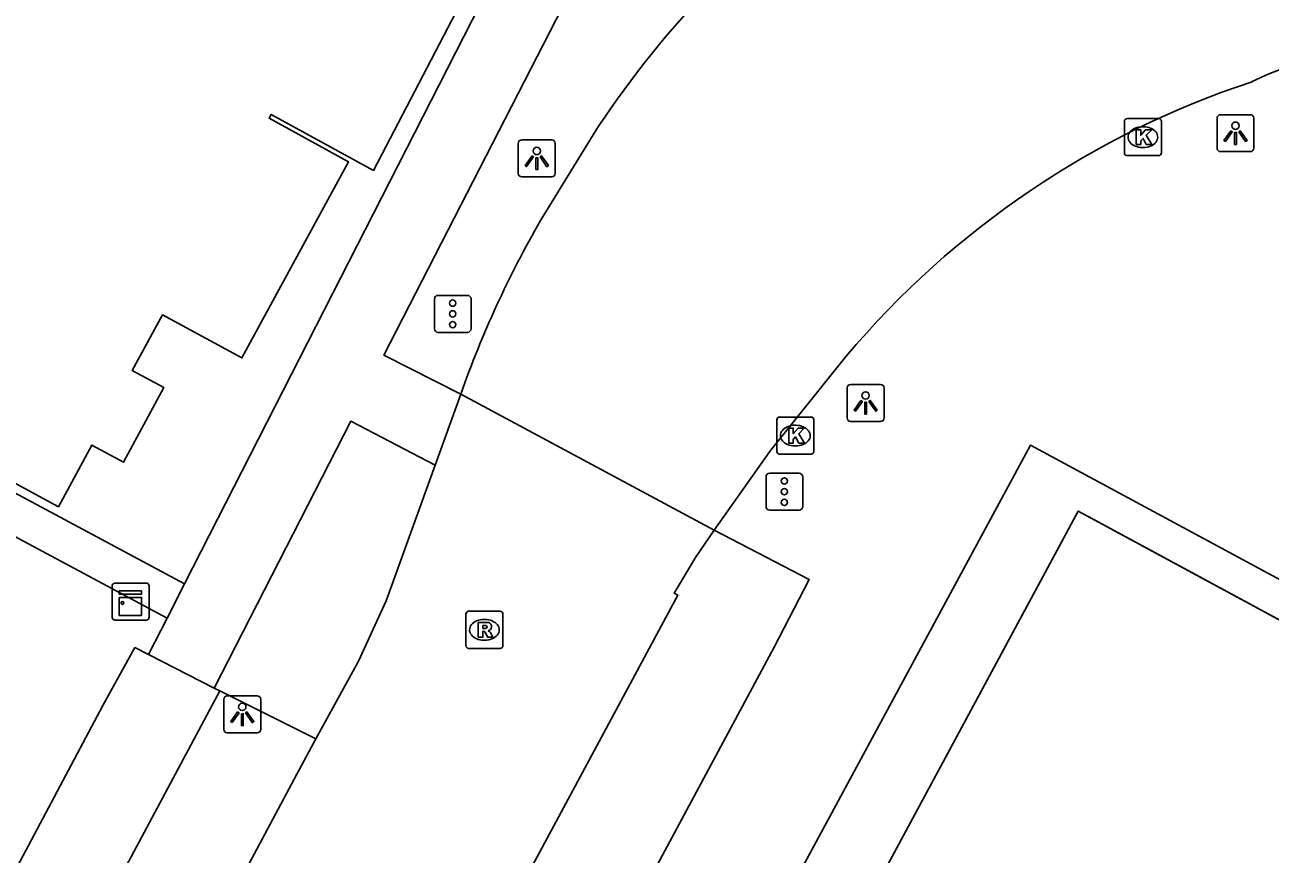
# Model space of a CAD drawing. Extents: x 159489 to 160304, y 383826 to 384530.
# Drawn here: x 159916.09 to 159949.7, y 384232.29 to 384254.66 of the extents above; entities that cross this region are included whole.
import ezdxf

# ---------------------------------------------------------------- set-up
doc = ezdxf.new("R2010")
doc.units = 0
for name, color, linetype in [('IMGEO_Kast', 7, 'Continuous'), ('IMGEO_Kolk', 7, 'Continuous'), ('IMGEO_Lichtpunt', 7, 'Continuous'), ('IMGEO_OVBaan_gesloten', 7, 'Continuous'), ('IMGEO_Pand', 7, 'Continuous'), ('IMGEO_Pand_overbouw', 7, 'Continuous'), ('IMGEO_Rioolput', 7, 'Continuous'), ('IMGEO_Verkeersregelinstallatiepaal', 7, 'Continuous'), ('IMGEO_Voetpad_gesloten', 7, 'Continuous'), ('IMGEO_Voetpad_open', 7, 'Continuous')]:
    doc.layers.add(name, color=color, linetype=linetype)

msp = doc.modelspace()

# ---------------------------------------------------------------- linework, layer by layer
at = {"layer": 'IMGEO_Kast'}
for p, q in [((159918.441, 384238.675), (159918.441, 384239.516)), ((159918.441, 384239.516), (159918.441, 384238.675)), ((159918.516, 384239.6), (159919.357, 384239.6)), ((159919.357, 384239.6), (159918.516, 384239.6)), ((159919.441, 384239.525), (159919.441, 384238.684)), ((159919.441, 384238.684), (159919.441, 384239.525)), ((159919.366, 384238.6), (159918.525, 384238.6)), ((159918.525, 384238.6), (159919.366, 384238.6))]:
    msp.add_line(p, q, dxfattribs=at)
for points in [[(159918.636, 384239.39), (159919.236, 384239.39), (159919.236, 384239.305), (159918.636, 384239.305), (159918.636, 384239.39)], [(159918.636, 384239.215), (159919.236, 384239.215), (159919.236, 384238.726), (159918.636, 384238.726), (159918.636, 384239.215)]]:
    msp.add_lwpolyline(points, dxfattribs=at)
msp.add_circle((159918.72, 384239.064), 0.0377, dxfattribs=at)
for centre, start, end in [((159918.519, 384239.522), 92.4484, 184.2845), ((159918.519, 384239.522), 92.4484, 184.2845), ((159919.363, 384239.522), 2.4484, 94.2845), ((159919.363, 384239.522), 2.4484, 94.2845), ((159918.519, 384238.678), 182.4484, 274.2845), ((159918.519, 384238.678), 182.4484, 274.2845), ((159919.363, 384238.678), 272.4484, 4.2845), ((159919.363, 384238.678), 272.4484, 4.2845)]:
    msp.add_arc(centre, 0.0779, start, end, dxfattribs=at)
at = {"layer": 'IMGEO_Kolk'}
for p, q in [((159945.768, 384251.21), (159945.768, 384252.062)), ((159945.843, 384252.136), (159946.695, 384252.136)), ((159946.769, 384252.062), (159946.769, 384251.21)), ((159946.256, 384251.916), (159946.281, 384251.916)), ((159946.695, 384251.136), (159945.843, 384251.136)), ((159946.279, 384251.356), (159946.254, 384251.356)), ((159936.385, 384243.154), (159936.385, 384244.006)), ((159936.46, 384244.08), (159937.312, 384244.08)), ((159937.386, 384244.006), (159937.386, 384243.154)), ((159936.873, 384243.86), (159936.898, 384243.86)), ((159937.312, 384243.08), (159936.46, 384243.08)), ((159936.896, 384243.3), (159936.871, 384243.3))]:
    msp.add_line(p, q, dxfattribs=at)
for points in [[(159945.768, 384251.21), (159945.768, 384252.062)], [(159945.843, 384252.136), (159946.695, 384252.136)], [(159946.769, 384252.062), (159946.769, 384251.21)], [(159946.089, 384251.836), (159946.212, 384251.836), (159946.212, 384251.685), (159946.342, 384251.836), (159946.506, 384251.836), (159946.36, 384251.685), (159946.513, 384251.436), (159946.361, 384251.436), (159946.276, 384251.6), (159946.212, 384251.533), (159946.212, 384251.436), (159946.089, 384251.436), (159946.089, 384251.836)], [(159946.695, 384251.136), (159945.843, 384251.136)], [(159936.385, 384243.154), (159936.385, 384244.006)], [(159936.46, 384244.08), (159937.312, 384244.08)], [(159937.386, 384244.006), (159937.386, 384243.154)], [(159936.706, 384243.78), (159936.829, 384243.78), (159936.829, 384243.629), (159936.959, 384243.78), (159937.123, 384243.78), (159936.977, 384243.629), (159937.13, 384243.38), (159936.978, 384243.38), (159936.893, 384243.544), (159936.829, 384243.477), (159936.829, 384243.38), (159936.706, 384243.38), (159936.706, 384243.78)], [(159937.312, 384243.08), (159936.46, 384243.08)]]:
    msp.add_lwpolyline(points, dxfattribs=at)
for centre, start, end in [((159945.845, 384252.06), 91.552, 178.448), ((159945.845, 384252.06), 91.552, 178.448), ((159946.693, 384252.06), 1.552, 88.448), ((159946.693, 384252.06), 1.552, 88.448), ((159945.845, 384251.212), 181.552, 268.448), ((159945.845, 384251.212), 181.552, 268.448), ((159946.693, 384251.212), 271.552, 358.448), ((159946.693, 384251.212), 271.552, 358.448), ((159936.462, 384244.004), 91.552, 178.448), ((159936.462, 384244.004), 91.552, 178.448), ((159937.31, 384244.004), 1.552, 88.448), ((159937.31, 384244.004), 1.552, 88.448), ((159936.462, 384243.156), 181.552, 268.448), ((159936.462, 384243.156), 181.552, 268.448), ((159937.31, 384243.156), 271.552, 358.448), ((159937.31, 384243.156), 271.552, 358.448)]:
    msp.add_arc(centre, 0.0765, start, end, dxfattribs=at)
for centre, major_axis, ratio, start_param, end_param in [((159946.255, 384251.636), (-0.387, 0.002), 0.722429, 4.712389, 7.853982), ((159946.28, 384251.636), (-0.39, 0.002), 0.717154, 1.570796, 4.712389), ((159936.872, 384243.58), (-0.387, 0.002), 0.722429, 4.712389, 7.853982), ((159936.897, 384243.58), (-0.39, 0.002), 0.717154, 1.570796, 4.712389)]:
    msp.add_ellipse(centre, major_axis=major_axis, ratio=ratio, start_param=start_param, end_param=end_param, dxfattribs=at)
at = {"layer": 'IMGEO_Lichtpunt'}
for p, q in [((159948.27, 384252.145), (159948.27, 384251.338)), ((159948.27, 384252.145), (159948.27, 384251.338)), ((159949.172, 384252.24), (159948.364, 384252.24)), ((159949.172, 384252.24), (159948.364, 384252.24)), ((159949.266, 384251.338), (159949.266, 384252.145)), ((159949.266, 384251.338), (159949.266, 384252.145)), ((159929.407, 384251.464), (159929.407, 384250.657)), ((159929.407, 384251.464), (159929.407, 384250.657)), ((159930.309, 384251.559), (159929.501, 384251.559)), ((159930.309, 384251.559), (159929.501, 384251.559)), ((159930.403, 384250.657), (159930.403, 384251.464)), ((159930.403, 384250.657), (159930.403, 384251.464)), ((159948.364, 384251.244), (159949.172, 384251.244)), ((159948.364, 384251.244), (159949.172, 384251.244)), ((159929.501, 384250.563), (159930.309, 384250.563)), ((159929.501, 384250.563), (159930.309, 384250.563)), ((159938.284, 384244.866), (159938.284, 384244.059)), ((159938.284, 384244.866), (159938.284, 384244.059)), ((159939.186, 384244.961), (159938.378, 384244.961)), ((159939.186, 384244.961), (159938.378, 384244.961)), ((159939.28, 384244.059), (159939.28, 384244.866)), ((159939.28, 384244.059), (159939.28, 384244.866)), ((159938.378, 384243.965), (159939.186, 384243.965)), ((159938.378, 384243.965), (159939.186, 384243.965)), ((159921.457, 384236.46), (159921.457, 384235.653)), ((159921.457, 384236.46), (159921.457, 384235.653)), ((159922.359, 384236.555), (159921.551, 384236.555)), ((159922.359, 384236.555), (159921.551, 384236.555)), ((159922.453, 384235.653), (159922.453, 384236.46)), ((159922.453, 384235.653), (159922.453, 384236.46)), ((159921.551, 384235.559), (159922.359, 384235.559)), ((159921.551, 384235.559), (159922.359, 384235.559))]:
    msp.add_line(p, q, dxfattribs=at)
for points in [[(159948.644, 384251.809), (159948.683, 384251.781), (159948.495, 384251.519), (159948.457, 384251.546), (159948.644, 384251.809)], [(159948.746, 384251.761), (159948.793, 384251.761), (159948.793, 384251.439), (159948.746, 384251.439), (159948.746, 384251.761)], [(159948.856, 384251.781), (159948.894, 384251.808), (159949.081, 384251.546), (159949.042, 384251.518), (159948.856, 384251.781)], [(159929.781, 384251.128), (159929.82, 384251.1), (159929.632, 384250.838), (159929.594, 384250.865), (159929.781, 384251.128)], [(159929.883, 384251.08), (159929.93, 384251.08), (159929.93, 384250.758), (159929.883, 384250.758), (159929.883, 384251.08)], [(159929.993, 384251.1), (159930.031, 384251.127), (159930.218, 384250.865), (159930.179, 384250.837), (159929.993, 384251.1)], [(159938.658, 384244.53), (159938.697, 384244.502), (159938.509, 384244.24), (159938.471, 384244.267), (159938.658, 384244.53)], [(159938.76, 384244.482), (159938.807, 384244.482), (159938.807, 384244.16), (159938.76, 384244.16), (159938.76, 384244.482)], [(159938.87, 384244.502), (159938.908, 384244.529), (159939.095, 384244.267), (159939.056, 384244.239), (159938.87, 384244.502)], [(159921.831, 384236.124), (159921.87, 384236.096), (159921.682, 384235.834), (159921.644, 384235.861), (159921.831, 384236.124)], [(159921.933, 384236.076), (159921.98, 384236.076), (159921.98, 384235.754), (159921.933, 384235.754), (159921.933, 384236.076)], [(159922.043, 384236.096), (159922.081, 384236.123), (159922.268, 384235.861), (159922.229, 384235.833), (159922.043, 384236.096)]]:
    msp.add_lwpolyline(points, dxfattribs=at)
for centre in [(159948.769, 384251.943), (159929.906, 384251.262), (159938.783, 384244.664), (159921.956, 384236.258)]:
    msp.add_circle(centre, 0.0994, dxfattribs=at)
for centre, start, end in [((159948.364, 384252.145), 90, 180), ((159948.364, 384252.145), 90, 180), ((159949.172, 384252.145), 0, 90), ((159949.172, 384252.145), 0, 90), ((159929.501, 384251.464), 90, 180), ((159929.501, 384251.464), 90, 180), ((159930.309, 384251.464), 0, 90), ((159930.309, 384251.464), 0, 90), ((159948.364, 384251.338), 180, 270), ((159948.364, 384251.338), 180, 270), ((159949.172, 384251.338), 270, 0), ((159949.172, 384251.338), 270, 360), ((159929.501, 384250.657), 180, 270), ((159929.501, 384250.657), 180, 270), ((159930.309, 384250.657), 270, 0), ((159930.309, 384250.657), 270, 360), ((159938.378, 384244.866), 90, 180), ((159938.378, 384244.866), 90, 180), ((159939.186, 384244.866), 0, 90), ((159939.186, 384244.866), 0, 90), ((159938.378, 384244.059), 180, 270), ((159938.378, 384244.059), 180, 270), ((159939.186, 384244.059), 270, 0), ((159939.186, 384244.059), 270, 360), ((159921.551, 384236.46), 90, 180), ((159921.551, 384236.46), 90, 180), ((159922.359, 384236.46), 0, 90), ((159922.359, 384236.46), 0, 90), ((159921.551, 384235.653), 180, 270), ((159921.551, 384235.653), 180, 270), ((159922.359, 384235.653), 270, 0), ((159922.359, 384235.653), 270, 360)]:
    msp.add_arc(centre, 0.0946, start, end, dxfattribs=at)
at = {"layer": 'IMGEO_OVBaan_gesloten'}
for points in [[(159931.576, 384251.927), (159930.008, 384249.382)], [(159934.691, 384241.032), (159936.217, 384243.18), (159938.258, 384245.722)], [(159927.163, 384242.784), (159927.855, 384244.699)], [(159927.855, 384244.699), (159934.691, 384241.032)], [(159923.939, 384235.4), (159925.093, 384237.495), (159925.839, 384239.117), (159927.163, 384242.784)], [(159934.691, 384241.032), (159934.188, 384240.289), (159933.611, 384239.33), (159933.717, 384239.272), (159917.564, 384209.236)], [(159911.615, 384212.316), (159923.428, 384234.441), (159923.939, 384235.4)]]:
    msp.add_lwpolyline(points, dxfattribs=at)
for centre, radius, start, end in [((159952.97, 384237.776), 25.651, 125.0697, 146.5176), ((159953.25, 384245.014), 9.062, 103.3066, 116.3894), ((159956.814, 384230.08), 24.269, 108.2286, 139.8697), ((159953.898, 384235.562), 27.599, 149.9516, 160.6674)]:
    msp.add_arc(centre, radius, start, end, dxfattribs=at)
at = {"layer": 'IMGEO_Pand'}
for points in [[(159927.842, 384255.225), (159925.496, 384250.736), (159922.738, 384252.249), (159922.682, 384252.143), (159924.82, 384250.97), (159921.947, 384245.676), (159919.802, 384246.839), (159918.987, 384245.338), (159919.842, 384244.875), (159918.748, 384242.86), (159917.894, 384243.324), (159916.992, 384241.661), (159899.889, 384250.952), (159902.743, 384256.292)], [(159928.39, 384211.596), (159944.524, 384241.543), (159967.686, 384229.02)]]:
    msp.add_lwpolyline(points, dxfattribs=at)
at = {"layer": 'IMGEO_Pand_overbouw'}
msp.add_lwpolyline([(159953.299, 384198.181), (159969.896, 384228.943), (159943.238, 384243.325), (159926.605, 384212.558), (159928.39, 384211.596), (159944.07, 384240.7), (159944.524, 384241.543), (159945.039, 384241.265), (159967.686, 384229.02), (159951.577, 384199.109)], close=True, dxfattribs=at)
at = {"layer": 'IMGEO_Rioolput'}
for p, q in [((159927.991, 384237.912), (159927.991, 384238.764)), ((159928.066, 384238.838), (159928.918, 384238.838)), ((159928.479, 384238.618), (159928.504, 384238.618)), ((159928.992, 384238.764), (159928.992, 384237.912)), ((159928.502, 384238.058), (159928.477, 384238.058)), ((159928.918, 384237.838), (159928.066, 384237.838))]:
    msp.add_line(p, q, dxfattribs=at)
for points in [[(159927.991, 384237.912), (159927.991, 384238.764)], [(159928.066, 384238.838), (159928.918, 384238.838)], [(159928.992, 384238.764), (159928.992, 384237.912)], [(159928.58, 384238.536), (159928.328, 384238.538), (159928.328, 384238.138)], [(159928.328, 384238.138), (159928.452, 384238.138), (159928.452, 384238.3), (159928.463, 384238.3)], [(159928.506, 384238.457), (159928.452, 384238.457), (159928.452, 384238.376)], [(159928.452, 384238.376), (159928.504, 384238.376)], [(159928.51, 384238.271), (159928.581, 384238.138), (159928.721, 384238.138), (159928.656, 384238.264)], [(159928.918, 384237.838), (159928.066, 384237.838)]]:
    msp.add_lwpolyline(points, dxfattribs=at)
for centre, radius, start, end in [((159928.068, 384238.762), 0.0765, 91.552, 178.448), ((159928.068, 384238.762), 0.0765, 91.552, 178.448), ((159928.916, 384238.762), 0.0765, 1.552, 88.448), ((159928.916, 384238.762), 0.0765, 1.552, 88.448), ((159928.462, 384238.247), 0.0533, 26.0293, 88.6989), ((159928.488, 384238.565), 0.19, 274.7715, 282.9687), ((159928.512, 384238.361), 0.0964, 77.0061, 93.1865), ((159928.526, 384238.418), 0.0378, 276.6634, 79.6772), ((159928.579, 384238.426), 0.109, 350.3612, 89.416), ((159928.577, 384238.426), 0.112, 277.5842, 350.9817), ((159928.561, 384238.211), 0.108, 29.5134, 73.7905), ((159928.068, 384237.914), 0.0765, 181.552, 268.448), ((159928.068, 384237.914), 0.0765, 181.552, 268.448), ((159928.916, 384237.914), 0.0765, 271.552, 358.448), ((159928.916, 384237.914), 0.0765, 271.552, 358.448)]:
    msp.add_arc(centre, radius, start, end, dxfattribs=at)
for centre, major_axis, ratio, start_param, end_param in [((159928.478, 384238.338), (-0.387, 0.002), 0.722429, 4.712389, 7.853982), ((159928.503, 384238.338), (-0.39, 0.002), 0.717154, 1.570796, 4.712389)]:
    msp.add_ellipse(centre, major_axis=major_axis, ratio=ratio, start_param=start_param, end_param=end_param, dxfattribs=at)
at = {"layer": 'IMGEO_Verkeersregelinstallatiepaal'}
for p, q in [((159927.242, 384247.365), (159928.032, 384247.365)), ((159928.032, 384247.365), (159927.242, 384247.365)), ((159927.142, 384246.465), (159927.142, 384247.265)), ((159927.142, 384247.265), (159927.142, 384246.465)), ((159928.132, 384247.265), (159928.132, 384246.465)), ((159928.132, 384246.465), (159928.132, 384247.265)), ((159928.032, 384246.365), (159927.242, 384246.365)), ((159927.242, 384246.365), (159928.032, 384246.365)), ((159936.095, 384241.667), (159936.095, 384242.467)), ((159936.095, 384242.467), (159936.095, 384241.667)), ((159936.195, 384242.567), (159936.985, 384242.567)), ((159936.985, 384242.567), (159936.195, 384242.567)), ((159937.085, 384242.467), (159937.085, 384241.667)), ((159937.085, 384241.667), (159937.085, 384242.467)), ((159936.985, 384241.567), (159936.195, 384241.567)), ((159936.195, 384241.567), (159936.985, 384241.567))]:
    msp.add_line(p, q, dxfattribs=at)
for centre in [(159927.637, 384247.155), (159927.637, 384246.865), (159927.637, 384246.575), (159936.59, 384242.357), (159936.59, 384242.067), (159936.59, 384241.777)]:
    msp.add_circle(centre, 0.085, dxfattribs=at)
for centre, start, end in [((159927.242, 384247.265), 90, 180), ((159927.242, 384247.265), 90, 180), ((159928.032, 384247.265), 0, 90), ((159928.032, 384247.265), 360, 90), ((159927.242, 384246.465), 180, 270), ((159927.242, 384246.465), 180, 270), ((159928.032, 384246.465), 270, 0), ((159928.032, 384246.465), 270, 0), ((159936.195, 384242.467), 90, 180), ((159936.195, 384242.467), 90, 180), ((159936.985, 384242.467), 0, 90), ((159936.985, 384242.467), 360, 90), ((159936.195, 384241.667), 180, 270), ((159936.195, 384241.667), 180, 270), ((159936.985, 384241.667), 270, 0), ((159936.985, 384241.667), 270, 0)]:
    msp.add_arc(centre, 0.1, start, end, dxfattribs=at)
at = {"layer": 'IMGEO_Voetpad_gesloten'}
for points in [[(159929.496, 384257.407), (159920.399, 384239.576)], [(159897.56, 384251.811), (159920.399, 384239.576)], [(159897.071, 384250.898), (159919.928, 384238.653)], [(159919.928, 384238.653), (159919.426, 384237.669)], [(159919.426, 384237.669), (159919.056, 384237.859), (159918.191, 384236.296), (159912.017, 384224.696), (159909.635, 384220.285)]]:
    msp.add_lwpolyline(points, dxfattribs=at)
at = {"layer": 'IMGEO_Voetpad_open'}
for points in [[(159927.855, 384244.699), (159925.781, 384245.753), (159932.853, 384259.535), (159944.409, 384267.482)], [(159921.198, 384236.767), (159924.884, 384243.966), (159927.163, 384242.784)], [(159934.691, 384241.032), (159937.261, 384239.696), (159936.314, 384237.873), (159922.992, 384213.07)], [(159920.399, 384239.576), (159919.928, 384238.653)], [(159919.426, 384237.669), (159921.198, 384236.767)], [(159911.615, 384212.316), (159909.028, 384213.664), (159911.916, 384219.059), (159921.354, 384236.689)], [(159921.354, 384236.689), (159921.198, 384236.767)], [(159923.939, 384235.4), (159921.354, 384236.689)]]:
    msp.add_lwpolyline(points, dxfattribs=at)

doc.saveas('drawing.dxf')
